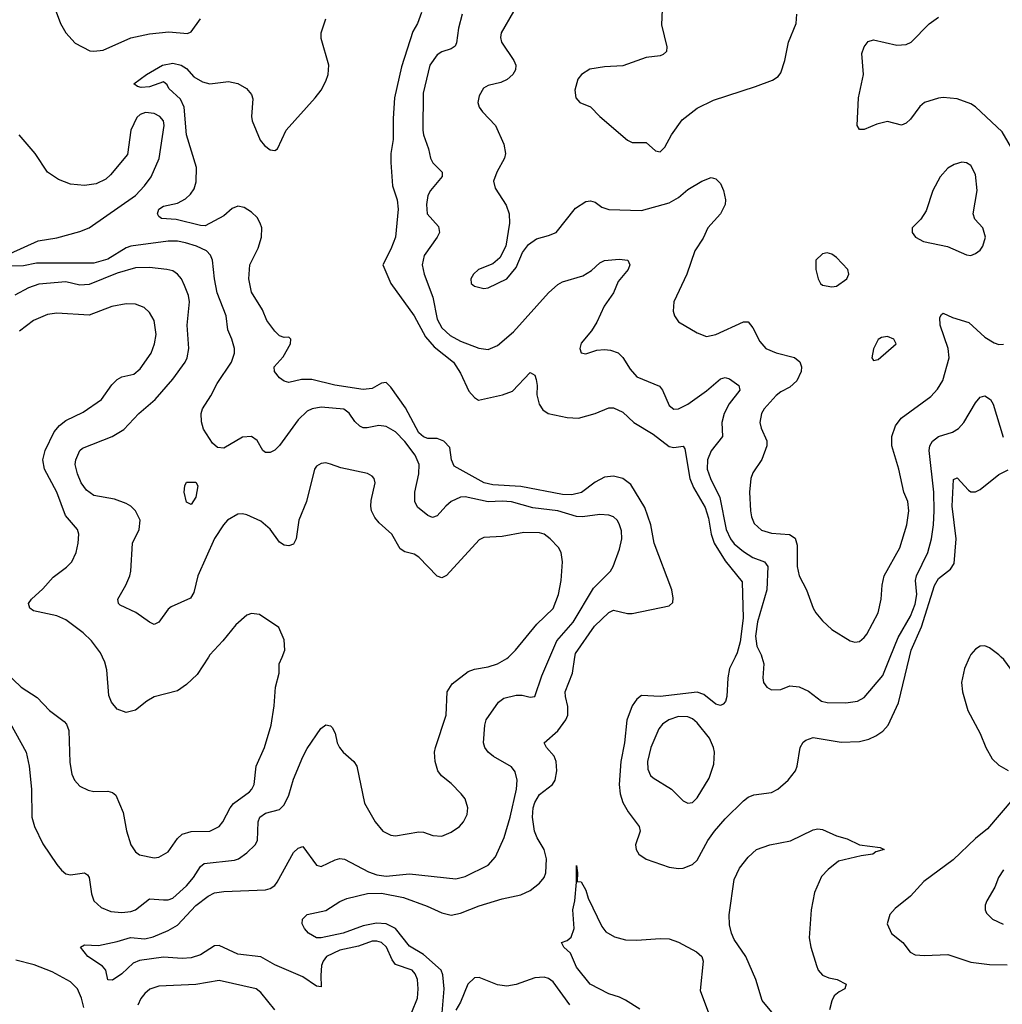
# Model space of a CAD drawing. Header units: inches. Extents: x 1682530 to 1839546, y 640742 to 791647.
# Tile 781 of 923: x 1783230 to 1787465, y 738503 to 742747. Entities that reach past the tile are written whole.
import ezdxf

# ---------------------------------------------------------------- set-up
doc = ezdxf.new("R2010")
doc.units = ezdxf.units.IN
doc.header["$MEASUREMENT"] = 0
doc.layers.add('B7783', color=7, linetype='Continuous')
doc.layers.add('B7784', color=7, linetype='Continuous')

msp = doc.modelspace()

# ---------------------------------------------------------------- linework, layer by layer
at = {"layer": 'B7783', "color": 5}
for points, elevation in [([(1783170, 739935.5), (1783236.9, 739870), (1783306.3, 739826.3), (1783359.3, 739770), (1783421.5, 739721.5), (1783432.2, 739710), (1783442.8, 739682.7), (1783445.9, 739545.9), (1783455.6, 739495.6), (1783467, 739470), (1783490, 739443.8), (1783525.8, 739425.9), (1783550, 739420.4), (1783610, 739421.3), (1783630, 739416.4), (1783644.2, 739404.2), (1783676.2, 739330), (1783691.1, 739251.1), (1783710, 739190.7), (1783730, 739160.4), (1783747.3, 739147.3), (1783810, 739135.2), (1783830, 739137.7), (1783870, 739160.9), (1783910, 739217.4), (1783930, 739236.2), (1783970, 739248.6), (1784050, 739250.2), (1784090, 739270.2), (1784106.3, 739290), (1784136.8, 739350), (1784151.2, 739368.8), (1784220.5, 739419.5), (1784231.2, 739430), (1784240.5, 739450), (1784249.9, 739530), (1784285.2, 739610), (1784313.5, 739706.5), (1784326.8, 739790), (1784333.5, 739870), (1784348.9, 739930), (1784348.8, 739971.2), (1784360.9, 740000)], 680), ([(1783190, 739714.3), (1783258.4, 739590), (1783271.9, 739530), (1783281.6, 739430), (1783282.8, 739310), (1783294.8, 739270), (1783330, 739194.9), (1783390, 739105.3), (1783410, 739081.1), (1783430, 739066), (1783450, 739061.5), (1783510, 739070.3), (1783522, 739062), (1783530.3, 739050), (1783539.9, 738979.9), (1783550.4, 738950), (1783581.2, 738921.2), (1783623.6, 738903.6), (1783670, 738899), (1783710, 738903.2), (1783730, 738910.2), (1783790, 738958), (1783850, 738953), (1783870, 738953.9), (1783890, 738961.4), (1783950, 739014.2), (1783979.9, 739050), (1784010, 739097.6), (1784025.7, 739110), (1784155.5, 739124.5), (1784173.3, 739130), (1784210, 739155.8), (1784245.1, 739190), (1784255.3, 739210), (1784258.3, 739290), (1784265.5, 739310), (1784290, 739327.5), (1784350, 739343.2), (1784370, 739363.1), (1784390, 739404.4), (1784410, 739473), (1784451.1, 739570), (1784470, 739606), (1784527.6, 739692.4), (1784550, 739707.7), (1784570, 739704), (1784577, 739697), (1784590, 739671.3), (1784598.7, 739630), (1784608.5, 739610), (1784624.4, 739590), (1784670, 739550.4), (1784683.1, 739530), (1784716, 739370), (1784762.3, 739290), (1784795.3, 739250), (1784830, 739232.4), (1784850, 739230.2), (1784950, 739247.2), (1784970, 739244.9), (1785010.3, 739230.3), (1785050, 739227.9), (1785090, 739244.6), (1785125.1, 739270), (1785143.6, 739290), (1785158.8, 739321.2), (1785162.4, 739350), (1785150, 739389.2), (1785133.6, 739410), (1785090, 739454.5), (1785048.4, 739488.5), (1785031.8, 739510), (1785020.4, 739550), (1785018.2, 739590), (1785021.8, 739610), (1785069, 739750), (1785072.7, 739850), (1785094.8, 739885.2), (1785162.9, 739937.1), (1785190, 739948), (1785250, 739958.2), (1785289.5, 739970), (1785330, 739993.8), (1785336.3, 740000)], 660), ([(1784920.3, 738470), (1784944.6, 738530), (1784948.3, 738570), (1784944.1, 738610), (1784935.1, 738635.1), (1784921.1, 738650), (1784850, 738674.5), (1784835.4, 738695.4), (1784810.5, 738750), (1784790, 738770.5), (1784770, 738776.2), (1784750, 738775.3), (1784690, 738753.4), (1784610, 738737.1), (1784552.1, 738710), (1784538, 738690), (1784531.3, 738670), (1784527.5, 738627.5), (1784530, 738579), (1784510, 738581.7), (1784450, 738622), (1784330, 738673.5), (1784270, 738708.7), (1784170, 738719.1), (1784090, 738756.2), (1784070, 738754.9), (1784010, 738717.2), (1783970, 738704), (1783930, 738700.8), (1783850, 738706.3), (1783747.3, 738692.7), (1783719.1, 738680.9), (1783670, 738635.5), (1783630, 738608.2), (1783610, 738609.2), (1783601, 738650), (1783587.6, 738667.6), (1783524.7, 738710), (1783492.7, 738750), (1783510, 738760.4), (1783570, 738756.2), (1783650, 738773.5), (1783708.3, 738791.6), (1783770, 738786.3), (1783805.2, 738794.8), (1783870, 738821.5), (1783910, 738844.7), (1783990, 738929.5), (1784043.2, 738970), (1784070, 738983.4), (1784110, 738989.2), (1784290, 738997.3), (1784310, 739002.3), (1784330, 739015.2), (1784340.6, 739030), (1784410, 739158), (1784430, 739175.8), (1784450, 739183), (1784510, 739103.1), (1784530, 739096.9), (1784590, 739126.3), (1784610, 739131.4), (1784630, 739129), (1784734.1, 739074.1), (1784770, 739062.1), (1784810, 739055.5), (1784910, 739065.8), (1785110, 739044.7), (1785150, 739054.7), (1785250, 739103.1), (1785280.6, 739139.4), (1785317.6, 739222.4), (1785344.4, 739310), (1785371.4, 739430), (1785373.7, 739470), (1785365.9, 739505.9), (1785350, 739527.3), (1785271.7, 739571.7), (1785249.7, 739590), (1785234.7, 739610), (1785229.8, 739630), (1785234.3, 739705.7), (1785240.4, 739730), (1785294.1, 739805.9), (1785317.4, 739822.6), (1785370, 739836), (1785395.9, 739835.9), (1785430, 739826.7), (1785450, 739830.6), (1785481.1, 739918.9), (1785515.3, 740000)], 640), ([(1784043.8, 740000), (1783995.4, 739924.6), (1783950, 739882), (1783910, 739854.3), (1783810, 739827.8), (1783778, 739810), (1783730, 739771.6), (1783690, 739761.6), (1783650, 739775.6), (1783625.6, 739805.6), (1783614.9, 739834.9), (1783605.3, 739945.3), (1783597.5, 739977.5), (1783587.1, 740000)], 680), ([(1785050, 738449.7), (1785059.2, 738570), (1785054.4, 738630), (1785047.1, 738650), (1784970, 738717.7), (1784910, 738753.5), (1784850, 738830.2), (1784810, 738850.2), (1784767.5, 738852.5), (1784710, 738842.3), (1784624, 738810), (1784530, 738789.9), (1784510, 738789.9), (1784475.5, 738810), (1784457.8, 738830), (1784448, 738850), (1784449.9, 738870.1), (1784468.8, 738891.2), (1784550, 738907.8), (1784610, 738945.8), (1784640.6, 738959.4), (1784730, 738981.4), (1784790, 738982.8), (1784884, 738964), (1784986.9, 738926.9), (1785050, 738898.1), (1785090, 738888.1), (1785130, 738895.6), (1785210, 738927.6), (1785310, 738958), (1785390, 738974.8), (1785430, 738994.5), (1785470, 739025.6), (1785490, 739050.2), (1785498.5, 739070), (1785500.8, 739130), (1785491.2, 739170), (1785460.2, 739220.2), (1785449.4, 739249.4), (1785440.4, 739310), (1785443.1, 739350), (1785450, 739372.6), (1785470, 739407.2), (1785526.6, 739450), (1785538.3, 739470), (1785545.4, 739510), (1785542.6, 739550), (1785533.4, 739573.4), (1785500.9, 739610), (1785491.1, 739630), (1785550, 739682), (1785583.9, 739730), (1785592.5, 739750), (1785592.9, 739787), (1785581.9, 739830), (1785581.4, 739850), (1785612.5, 739930), (1785623, 740000)], 620), ([(1786313.1, 740000), (1786289, 739950), (1786281.7, 739910), (1786278.2, 739830), (1786272, 739808), (1786262.5, 739797.4), (1786250, 739790.7), (1786230, 739796.5), (1786178.7, 739838.7), (1786150, 739849), (1785990, 739830.3), (1785910, 739833.7), (1785890, 739819.1), (1785870, 739789.8), (1785847.3, 739727.3), (1785837.3, 739630), (1785821.2, 739550), (1785814.4, 739450), (1785818.4, 739410), (1785830, 739373.4), (1785853.2, 739333.2), (1785899.6, 739270), (1785903.9, 739250), (1785884.7, 739190), (1785886.5, 739170), (1785899, 739150), (1785930, 739129.2), (1786030, 739094.4), (1786070, 739088.1), (1786089.8, 739090.2), (1786130, 739105.3), (1786150, 739124.9), (1786196.3, 739210), (1786224.9, 739250), (1786270, 739302.6), (1786350, 739379.6), (1786370, 739395.6), (1786393.6, 739406.4), (1786470, 739415.9), (1786496.9, 739430), (1786541.7, 739470), (1786573.8, 739510), (1786581.6, 739530), (1786594.3, 739610), (1786607, 739633), (1786617.8, 739642.2), (1786650, 739652.6), (1786770, 739633.1), (1786850, 739636.6), (1786890, 739646.5), (1786919.7, 739660.3), (1786950, 739680.2), (1786973.4, 739706.6), (1787017, 739803), (1787064.4, 740000)], 620), ([(1786428.5, 740000), (1786437, 739970), (1786432.7, 739910), (1786436.3, 739890), (1786450.4, 739870.4), (1786470, 739859.3), (1786510, 739860.4), (1786550, 739875.3), (1786590, 739871.7), (1786630, 739852.7), (1786686.4, 739810), (1786710, 739804.2), (1786790, 739802), (1786841.2, 739810), (1786870, 739826), (1786950, 739920.8), (1786982.3, 740000)], 640), ([(1787324.2, 740000), (1787301.8, 739950), (1787289.3, 739890), (1787293.6, 739850), (1787316.4, 739770), (1787369.5, 739670), (1787394, 739610), (1787421.8, 739561.8), (1787450, 739534), (1787490, 739511)], 620), ([(1787614.8, 740000), (1787615.6, 739924.4), (1787610, 739892.3), (1787590, 739885.8), (1787536.4, 739910), (1787514, 739930), (1787470.8, 739990), (1787460.3, 740000)], 620), ([(1787510, 739387.7), (1787400.5, 739259.5), (1787350, 739218.4), (1787253.8, 739126.2), (1787126.6, 739033.4), (1787070, 738969.7), (1787003.4, 738916.6), (1786980.3, 738890), (1786969.2, 738850), (1786987.9, 738807.9), (1787036.5, 738770), (1787068.5, 738728.5), (1787090, 738717.1), (1787130, 738713.2), (1787230, 738718.6), (1787330, 738685.5), (1787410, 738675.5), (1787485.9, 738674.1)], 620), ([(1786471.3, 738470), (1786430, 738520.5), (1786402.8, 738610), (1786359.1, 738710), (1786310, 738782.4), (1786298.2, 738810), (1786290, 738846), (1786288.5, 738888.5), (1786310, 739042), (1786332.7, 739090), (1786370, 739137.8), (1786406.2, 739170), (1786462.9, 739190), (1786552.2, 739207.8), (1786650, 739254.8), (1786670, 739259.3), (1786690, 739257.3), (1786751, 739230), (1786796.4, 739216.4), (1786850, 739190.8), (1786938.8, 739178.8), (1786956, 739170), (1786919.5, 739160.5), (1786906.8, 739150), (1786856.2, 739143.8), (1786759.6, 739120.4), (1786715.1, 739084.9), (1786686.2, 739053.8), (1786655.3, 738984.7), (1786641.7, 738910), (1786633.2, 738790), (1786639.4, 738750), (1786664, 738670), (1786672.1, 738650), (1786690, 738629.5), (1786717.5, 738617.5), (1786753.7, 738610), (1786791.6, 738590), (1786786.5, 738570), (1786762.4, 738557.6), (1786740.6, 738539.4), (1786730, 738518.5), (1786720.2, 738479.8)], 580), ([(1785903, 738483), (1785841, 738521), (1785814.8, 738534.8), (1785770, 738548.7), (1785688.9, 738590), (1785630, 738663.1), (1785604.2, 738724.2), (1785575.1, 738750), (1785566, 738770), (1785590, 738777.8), (1785606.7, 738793.3), (1785619.3, 738830), (1785614.6, 738910), (1785622.7, 738950), (1785629.7, 739030), (1785630, 739102), (1785634.8, 739070), (1785632.7, 739032.7), (1785650, 739031.3), (1785670, 738996), (1785680.9, 738960.9), (1785738.8, 738838.8), (1785756.1, 738816.1), (1785793.7, 738793.7), (1785841.7, 738781.7), (1785890, 738780.2), (1785990, 738787.7), (1786030, 738785.1), (1786070, 738771.1), (1786146.9, 738730), (1786170.2, 738710), (1786176.3, 738690), (1786162.6, 738562.6), (1786212.1, 738432.1)], 580), ([(1787470, 739083.6), (1787449, 739050), (1787432, 739008), (1787397.6, 738950), (1787390.4, 738930), (1787390.4, 738910), (1787396.7, 738896.7), (1787423, 738870), (1787469.3, 738849.3)], 640), ([(1783506.8, 738490), (1783497, 738530), (1783479.3, 738570), (1783450, 738600.3), (1783370, 738643.1), (1783293.3, 738673.3), (1783214.1, 738694.1)], 660), ([(1784330, 738479.7), (1784270, 738554.3), (1784250, 738569.8), (1784090, 738606.2), (1783990, 738589.2), (1783830, 738581.6), (1783791.6, 738568.4), (1783769.1, 738550), (1783752.1, 738527.9), (1783740.3, 738499.7)], 660), ([(1785601.8, 738501.8), (1785530, 738600.5), (1785510, 738614.5), (1785490, 738620.2), (1785450, 738617.4), (1785370, 738588.6), (1785330, 738582.2), (1785290, 738587.5), (1785210, 738618.8), (1785190, 738617.3), (1785161.3, 738590), (1785130, 738513.1), (1785110, 738478.4)], 620)]:
    msp.add_lwpolyline(points, dxfattribs=dict(at, elevation=elevation))
at = {"layer": 'B7783', "color": 5, "elevation": 640}
msp.add_lwpolyline([(1786070, 739743.2), (1786027.2, 739730), (1786000.8, 739710), (1785985.2, 739690), (1785950.2, 739610), (1785936.5, 739550), (1785937.3, 739517.3), (1785948.8, 739490), (1785959.7, 739479.7), (1786039.3, 739430), (1786090, 739380.5), (1786110, 739370.6), (1786130, 739373.4), (1786150, 739393.4), (1786201.7, 739478.3), (1786221.7, 739538.3), (1786225, 739590), (1786220.8, 739610), (1786202.4, 739650), (1786150, 739716.5), (1786130, 739733.2), (1786110, 739742.4)], close=True, dxfattribs=at)
at = {"layer": 'B7784', "color": 5}
for points, elevation in [([(1783375.3, 742815.3), (1783406.4, 742730), (1783428.9, 742690), (1783470, 742644.9), (1783532.7, 742612.7), (1783550.2, 742610.2), (1783590, 742614.6), (1783710, 742668.7), (1783790, 742685.1), (1783873.9, 742693.9), (1783953, 742687), (1783970, 742694), (1784009.4, 742750)], 640), ([(1784962.4, 742777.6), (1784944.2, 742730), (1784924.3, 742695.7), (1784876.1, 742543.9), (1784846, 742410), (1784839.5, 742320.5), (1784840.2, 742230), (1784830.2, 742169.8), (1784829.2, 742130.8), (1784836.9, 742030), (1784856.5, 741970), (1784861.8, 741930), (1784850.2, 741810), (1784830, 741757.6), (1784795.5, 741690), (1784829.4, 741610), (1784930.1, 741470.1), (1784979.5, 741379.5), (1785017, 741337), (1785099.3, 741270), (1785130, 741223.5), (1785165.9, 741145.9), (1785190, 741118.9), (1785207.2, 741107.2), (1785310.5, 741129.4), (1785354.3, 741145.7), (1785430, 741226.7), (1785450, 741214.9), (1785456.6, 741196.6), (1785460.7, 741170), (1785459, 741130), (1785469, 741090), (1785485.2, 741065.2), (1785507.7, 741050), (1785590, 741031.9), (1785638, 741030), (1785710, 741048.8), (1785770, 741073.9), (1785790, 741074.6), (1785830, 741055.8), (1785876.6, 741010), (1785960.9, 740960.9), (1786030, 740907.7), (1786050, 740903.1), (1786089, 740909), (1786096.8, 740896.8), (1786118.4, 740770), (1786134.7, 740730), (1786184.5, 740644.5), (1786198.9, 740599), (1786210.6, 740530), (1786223.9, 740490), (1786270, 740414.8), (1786343.6, 740323.6), (1786347.8, 740167.8), (1786334.6, 740065.4), (1786321.9, 740018.1), (1786313.1, 740000)], 620), ([(1785137.7, 742770), (1785121, 742710), (1785113, 742647), (1785107, 742633), (1785090, 742620.4), (1785050, 742607.6), (1785030, 742594.5), (1784997.8, 742550), (1784968.7, 742430), (1784967.5, 742270), (1784970.2, 742250), (1784992.4, 742190), (1785000.3, 742150), (1785010.3, 742130), (1785050.4, 742090), (1785050.4, 742070.4), (1785000.2, 742010), (1784990, 741989.3), (1784983, 741950), (1784986.5, 741910), (1785035.6, 741855.6), (1785039.1, 741830), (1785030.2, 741810), (1784973.6, 741730), (1784964.7, 741690), (1784973.8, 741650), (1785010.7, 741550.7), (1785030, 741455.3), (1785050, 741418.7), (1785086.2, 741386.2), (1785130, 741361.5), (1785208.9, 741331.1), (1785250, 741325.2), (1785290, 741343), (1785358.7, 741401.3), (1785508.9, 741570), (1785550, 741605.4), (1785570, 741616.5), (1785656.9, 741643.1), (1785694.1, 741665.9), (1785730, 741699), (1785750, 741709.1), (1785814.4, 741714.4), (1785850.7, 741710), (1785859.3, 741690), (1785852, 741670), (1785810, 741618.4), (1785790, 741569.6), (1785748.5, 741511.5), (1785717.3, 741442.7), (1785694.8, 741405.2), (1785650, 741352.7), (1785644.4, 741330), (1785650, 741311.3), (1785670, 741307.3), (1785717.6, 741322.4), (1785750, 741324.6), (1785776.9, 741323.1), (1785810, 741311.6), (1785830, 741290.3), (1785860.6, 741240.6), (1785890, 741207.6), (1785987.3, 741167.3), (1786001.1, 741150), (1786030, 741084), (1786050, 741068.7), (1786070, 741068.9), (1786110, 741089), (1786190, 741146.8), (1786250, 741198.9), (1786270, 741204.1), (1786290, 741198.5), (1786328.9, 741170), (1786334.4, 741150), (1786288.4, 741091.6), (1786265.9, 741050), (1786256.4, 741010), (1786259.7, 740950), (1786210, 740888), (1786194.8, 740850), (1786193.4, 740810), (1786207.4, 740770), (1786247.4, 740687.4), (1786275.6, 740550), (1786292.9, 740510), (1786310, 740488.4), (1786350, 740454.2), (1786390, 740429.5), (1786440.3, 740410), (1786453.8, 740390), (1786450.6, 740289.4), (1786410, 740151.1), (1786400.9, 740090), (1786407, 740047), (1786425.6, 740010), (1786428.5, 740000)], 640), ([(1785357.8, 742782.2), (1785305.5, 742690), (1785302.4, 742670), (1785306.9, 742650), (1785360.3, 742570), (1785368.5, 742550), (1785366.4, 742530), (1785355.5, 742510), (1785331.3, 742488.7), (1785303.9, 742476.1), (1785250, 742462.4), (1785229.1, 742450.9), (1785210, 742419), (1785204.4, 742390), (1785210.5, 742370), (1785225.5, 742350), (1785281.3, 742290), (1785316.5, 742210), (1785323.7, 742170), (1785319.5, 742150), (1785286.7, 742090), (1785272.7, 742050), (1785279.9, 742019.9), (1785327.2, 741947.2), (1785339.3, 741910), (1785341.6, 741870), (1785325.5, 741770), (1785299.5, 741720.5), (1785270, 741694.5), (1785207.7, 741670), (1785186, 741650), (1785174, 741630), (1785176, 741610), (1785190, 741598.8), (1785230, 741588), (1785250, 741590.5), (1785329.2, 741630), (1785370, 741678), (1785397.4, 741742.6), (1785422.9, 741777.1), (1785457.2, 741802.8), (1785510, 741816), (1785542, 741830), (1785625.5, 741934.5), (1785670, 741962.6), (1785690, 741965.3), (1785710, 741959.5), (1785739, 741939), (1785770, 741928.9), (1785910, 741924.4), (1786030, 741957.7), (1786070, 741980.2), (1786110, 742014.3), (1786170, 742050.4), (1786210, 742066.8), (1786230, 742061), (1786250, 742041), (1786263, 742010), (1786272.2, 741970), (1786270.3, 741950), (1786250, 741909.4), (1786195.3, 741850), (1786175.5, 741804.5), (1786140.2, 741750), (1786106, 741650), (1786048.7, 741530), (1786046.7, 741490), (1786052.4, 741470), (1786070, 741444.4), (1786150, 741396.4), (1786190, 741382), (1786230, 741390.3), (1786350, 741444.9), (1786370, 741443.8), (1786390, 741419.1), (1786420.2, 741360.2), (1786446.4, 741330), (1786490, 741310.3), (1786570, 741291.4), (1786591.7, 741271.7), (1786599.2, 741250), (1786598.8, 741230), (1786579.6, 741190), (1786550, 741162.6), (1786510, 741142.8), (1786490, 741127.4), (1786438, 741070), (1786426.5, 741050), (1786420.7, 741010), (1786426, 740986), (1786450, 740931), (1786450.3, 740910), (1786429.3, 740850.7), (1786390, 740794), (1786381.3, 740770), (1786376, 740710), (1786379.2, 740630), (1786383.9, 740603.9), (1786396, 740576), (1786427.2, 740547.2), (1786470, 740533.5), (1786547.8, 740527.8), (1786572.3, 740512.3), (1786581.5, 740481.5), (1786580.2, 740390), (1786589.3, 740349.3), (1786621.7, 740290), (1786650.2, 740210.2), (1786661.7, 740190), (1786690, 740155.8), (1786730, 740118.4), (1786809.1, 740069.1), (1786830, 740064.2), (1786850, 740067.4), (1786870, 740083.7), (1786880.8, 740099.2), (1786929.8, 740190.2), (1786943.1, 740250), (1786947, 740310), (1786955.3, 740350), (1787023.5, 740470), (1787053.1, 740570), (1787062.7, 740630), (1787058.5, 740670), (1787040.8, 740710), (1787018.4, 740810), (1786989, 740910), (1786988.2, 740950), (1787004, 740996), (1787028.6, 741030), (1787157, 741123), (1787185.6, 741154.4), (1787208.4, 741191.6), (1787236.3, 741290), (1787231.7, 741330), (1787197.7, 741430), (1787196.4, 741463.6), (1787203.3, 741476.7), (1787210, 741482.4), (1787250, 741462.6), (1787321, 741441), (1787390, 741378.9), (1787430, 741353.7), (1787450, 741346.4), (1787470, 741348.4)], 660), ([(1785998.5, 742790), (1785996.2, 742723.8), (1786018.7, 742630), (1786017.1, 742610), (1786003.7, 742596.3), (1785990, 742591.5), (1785930, 742583.5), (1785830, 742548), (1785750, 742542.9), (1785687.1, 742532.9), (1785650.8, 742510), (1785636.3, 742490), (1785623, 742443), (1785627.3, 742410), (1785644.7, 742390), (1785690, 742371), (1785730.8, 742330), (1785850, 742227.7), (1785870, 742217.1), (1785930, 742218), (1785970, 742180.7), (1785990, 742177.3), (1786010, 742197.3), (1786038.7, 742250), (1786085.3, 742314.7), (1786150, 742365.3), (1786220, 742400), (1786402, 742458), (1786474.2, 742485.8), (1786498.4, 742501.6), (1786510, 742518), (1786527.3, 742570), (1786542.9, 742650), (1786576.9, 742730), (1786579.7, 742770)], 680), ([(1787541.4, 742130), (1787463.6, 742263.6), (1787350, 742370.8), (1787330, 742384.5), (1787270, 742405.3), (1787210, 742411), (1787190, 742408.3), (1787130, 742389.6), (1787110, 742371.8), (1787070, 742318.4), (1787050, 742300.7), (1787030, 742292), (1786970, 742307.6), (1786924.2, 742295.8), (1786870, 742272.7), (1786850, 742274), (1786839.3, 742290), (1786844.7, 742410), (1786866.9, 742510), (1786859.1, 742600.9), (1786869.8, 742630.2), (1786887.5, 742652.5), (1786910, 742659.5), (1787010, 742636.3), (1787050, 742639.3), (1787072.4, 742650), (1787150, 742729.2), (1787190, 742757.2)], 660), ([(1785623, 740000), (1785625.3, 740014.7), (1785707.4, 740132.6), (1785770, 740192.2), (1785790, 740202), (1785850, 740188.1), (1785870, 740188), (1786030, 740220.9), (1786044.6, 740235.4), (1786046.4, 740253.6), (1786040.2, 740290), (1785964.7, 740490), (1785949.8, 740570.2), (1785924.3, 740644.3), (1785864, 740744), (1785830, 740769.8), (1785790, 740779.8), (1785750, 740775.4), (1785710, 740753.6), (1785651.6, 740708.4), (1785610, 740698.3), (1785570, 740700.5), (1785390, 740735.6), (1785270, 740742.6), (1785232.4, 740750), (1785103.1, 740823.1), (1785091.7, 740850), (1785083.6, 740903.6), (1785058.3, 740930), (1785030, 740941.2), (1784990, 740942.2), (1784970, 740948.4), (1784950, 740966.1), (1784893.4, 741073.4), (1784830, 741162.7), (1784810, 741183.5), (1784790, 741180.3), (1784750, 741157.4), (1784710, 741152.2), (1784588, 741172), (1784490, 741196.7), (1784444.3, 741195.7), (1784390, 741183.7), (1784370, 741188.2), (1784350, 741203.5), (1784329, 741230), (1784326.6, 741250), (1784365.7, 741294.3), (1784396.9, 741350), (1784398.4, 741370), (1784390, 741378.4), (1784370, 741377.6), (1784350, 741384.2), (1784330, 741403.6), (1784295.8, 741450), (1784276.8, 741496.8), (1784230, 741572.7), (1784218, 741630), (1784221.8, 741690), (1784258.4, 741761.6), (1784273, 741810), (1784273.5, 741850), (1784267.2, 741870), (1784253.7, 741893.7), (1784230, 741917.4), (1784197.2, 741937.2), (1784170, 741943.6), (1784146.4, 741933.6), (1784110, 741900.6), (1784030, 741858.2), (1784010, 741859.2), (1783904.9, 741884.9), (1783842, 741890), (1783830, 741899), (1783823.7, 741910), (1783830, 741930.3), (1783850, 741942.4), (1783910, 741955.5), (1783945.1, 741974.9), (1783966, 741994), (1783981.8, 742018.2), (1783991.6, 742048.4), (1783991.8, 742110), (1783949.8, 742250), (1783939.2, 742370), (1783923.8, 742403.8), (1783873.2, 742450), (1783865.6, 742465.6), (1783850, 742479), (1783790, 742457), (1783754, 742454), (1783738, 742458), (1783722, 742470), (1783777.2, 742510), (1783846.6, 742550), (1783890, 742558.9), (1783926, 742550), (1783950, 742535.9), (1783980.7, 742500.7), (1784018.3, 742478.4), (1784050, 742470.8), (1784130, 742479.7), (1784170, 742471.9), (1784207.9, 742450), (1784230, 742424.2), (1784234.8, 742405.2), (1784229.2, 742330), (1784231.8, 742310), (1784266.8, 742226.8), (1784284.9, 742204.9), (1784310, 742186.4), (1784330, 742183), (1784341.2, 742190), (1784378.7, 742270), (1784503.7, 742410), (1784530, 742442.8), (1784550, 742481), (1784559.6, 742510), (1784562, 742550), (1784530, 742666), (1784529.5, 742690), (1784549.3, 742750)], 620), ([(1783190, 741738.3), (1783310, 741793.4), (1783390, 741805.9), (1783490, 741834), (1783529.7, 741850), (1783730, 741989.1), (1783768.6, 742030), (1783796.8, 742070), (1783831.5, 742148.5), (1783852.9, 742290), (1783850.3, 742310.3), (1783834.4, 742330), (1783810, 742342.8), (1783772.9, 742347.1), (1783750, 742338.6), (1783735, 742325), (1783710.1, 742270), (1783694.6, 742165.4), (1783622.5, 742077.5), (1783601.4, 742058.6), (1783560.2, 742039.8), (1783510, 742032.3), (1783450, 742037.8), (1783398.1, 742058.1), (1783349.9, 742089.9), (1783296.5, 742170), (1783228.1, 742250)], 640), ([(1785515.3, 740000), (1785544.9, 740070), (1785616.1, 740150), (1785702.9, 740297.2), (1785776.4, 740370), (1785788.6, 740390), (1785815.1, 740464.9), (1785824.9, 740510), (1785823.5, 740543.5), (1785814.2, 740574.2), (1785805.3, 740590), (1785790, 740603.8), (1785770, 740611.5), (1785730, 740614), (1785656.1, 740603.9), (1785630, 740605.4), (1785549.5, 740629.5), (1785442.3, 740642.3), (1785350, 740668.9), (1785310, 740672.4), (1785249.5, 740669.5), (1785150, 740689.9), (1785130, 740688.4), (1785090, 740669.8), (1785066.4, 740650), (1785030, 740608.4), (1785010, 740601.5), (1784990, 740609.8), (1784945.5, 740645.5), (1784932.8, 740670), (1784933.6, 740710), (1784951.1, 740790), (1784952.5, 740830), (1784934.9, 740870), (1784890, 740929.1), (1784850, 740969.9), (1784810, 740994), (1784778.2, 740998.2), (1784727.9, 740987.9), (1784710, 740988.4), (1784695.6, 740995.6), (1784674.3, 741014.3), (1784650, 741050.7), (1784628, 741068), (1784530, 741076.8), (1784490.6, 741070), (1784470, 741059.8), (1784430, 741022.7), (1784350, 740912.3), (1784330, 740891.1), (1784310, 740880.9), (1784290, 740881.1), (1784277.6, 740890), (1784253.4, 740933.4), (1784230, 740951), (1784190, 740947.7), (1784110, 740900.4), (1784083, 740903), (1784062, 740922), (1784022, 740982), (1784014.2, 741014.2), (1784012.2, 741050), (1784018.2, 741070), (1784054.5, 741125.5), (1784081.4, 741178.6), (1784142.9, 741270), (1784156.8, 741310), (1784156.1, 741330), (1784145.3, 741370), (1784127.1, 741410), (1784119.8, 741470), (1784081.6, 741570), (1784069.9, 741630), (1784061.8, 741710), (1784052.3, 741732.3), (1784035.1, 741750), (1783991.8, 741770), (1783944.6, 741784.6), (1783910, 741791.6), (1783870, 741792.5), (1783710, 741769.9), (1783690, 741763.4), (1783610, 741715.2), (1783550, 741697.6), (1783303.1, 741696.9), (1783246.4, 741686.4), (1783190, 741683.9)], 640), ([(1785336.3, 740000), (1785366.4, 740030), (1785458.4, 740141.6), (1785530, 740209.3), (1785552.8, 740270), (1785564.1, 740330), (1785569.8, 740410), (1785563.8, 740450), (1785551.7, 740471.7), (1785516.8, 740510), (1785490, 740528.9), (1785470, 740535.6), (1785403.6, 740536.4), (1785310, 740519.8), (1785230, 740514.7), (1785210, 740505.1), (1785070, 740351.3), (1785050, 740342), (1785030, 740348), (1784950, 740430.8), (1784930, 740443.8), (1784890, 740453.8), (1784870, 740466.9), (1784833.5, 740530), (1784778.9, 740578.9), (1784760.8, 740600.8), (1784747.2, 740630), (1784744.1, 740650), (1784745.5, 740674.5), (1784762.9, 740750), (1784758, 740770), (1784750, 740779.3), (1784730, 740791.6), (1784614.9, 740814.9), (1784570, 740831.8), (1784550, 740836.2), (1784530, 740834.5), (1784510, 740822.7), (1784501.6, 740810), (1784466.9, 740670), (1784433.7, 740590), (1784422, 740510), (1784410, 740486.6), (1784390, 740479.6), (1784370, 740482.4), (1784350, 740495.6), (1784310, 740551.3), (1784270, 740585.4), (1784210, 740612.8), (1784190, 740617.4), (1784170, 740615.4), (1784126.3, 740590), (1784108.1, 740570), (1784069.6, 740510.4), (1783997.8, 740350), (1783981.4, 740278.6), (1783966.4, 740253.6), (1783883, 740217), (1783870, 740206.3), (1783830, 740149.7), (1783810, 740140.5), (1783790, 740149.7), (1783731.7, 740191.7), (1783663.7, 740223.7), (1783655.6, 740230), (1783653, 740250), (1783688.4, 740310), (1783704.7, 740350), (1783709.6, 740370), (1783716.3, 740490), (1783745.1, 740550), (1783749.7, 740590), (1783729.6, 740630), (1783709.8, 740649.8), (1783690, 740661.7), (1783639.7, 740679.7), (1783550, 740696.3), (1783518.4, 740718.4), (1783495.9, 740750), (1783479.1, 740790), (1783469.9, 740830), (1783472, 740850), (1783489, 740890), (1783500.6, 740899.4), (1783629.3, 740950.7), (1783679.6, 740980.5), (1783743.5, 741050), (1783814.2, 741110), (1783890, 741197.6), (1783943.2, 741270), (1783951.6, 741290), (1783959.1, 741330), (1783951.7, 741430), (1783962.2, 741530), (1783957.3, 741557.3), (1783941, 741601), (1783927.1, 741630), (1783910.8, 741650), (1783890, 741663.7), (1783864, 741670), (1783790, 741678.5), (1783730, 741677.1), (1783650, 741654.4), (1783530, 741605.4), (1783490, 741602.8), (1783430, 741616.4), (1783313.6, 741606.4), (1783268.6, 741591.4), (1783210, 741559.8)], 660), ([(1783587.1, 740000), (1783578.6, 740018.6), (1783539.7, 740070), (1783504.5, 740104.5), (1783430, 740159.8), (1783390, 740177.2), (1783290, 740199.8), (1783273.6, 740210), (1783268, 740230), (1783281.3, 740250), (1783330, 740294), (1783375.2, 740344.8), (1783432.3, 740387.7), (1783454.7, 740410), (1783474, 740450), (1783483.1, 740490), (1783484.7, 740530), (1783479.1, 740550), (1783427.9, 740610), (1783390.6, 740710), (1783336.8, 740810), (1783329.9, 740850), (1783340.3, 740890), (1783379, 740970), (1783401.8, 740998.2), (1783430, 741018.7), (1783504.2, 741055.8), (1783583.5, 741110), (1783627.4, 741172.6), (1783650, 741195.9), (1783670, 741207.6), (1783721.7, 741218.3), (1783750, 741242.3), (1783796.8, 741310), (1783811.9, 741350), (1783818.2, 741390), (1783809.7, 741450), (1783790, 741485.1), (1783766.6, 741506.6), (1783730, 741521), (1783690, 741521.8), (1783627.7, 741510), (1783530, 741473), (1783390, 741482), (1783350, 741476.2), (1783290.3, 741450), (1783230, 741404)], 680), ([(1786982.3, 740000), (1787016.4, 740083.6), (1787070, 740176), (1787090, 740227.7), (1787096.7, 740270), (1787090.9, 740330), (1787094.6, 740350), (1787144.1, 740450), (1787159.1, 740510), (1787167.7, 740570), (1787171.8, 740630), (1787169.9, 740709.9), (1787149.2, 740890), (1787152.4, 740910), (1787164.5, 740930), (1787190, 740950.1), (1787250.9, 740969.1), (1787275.6, 740984.4), (1787298.5, 741010), (1787350, 741095.8), (1787370, 741119.3), (1787390, 741126), (1787414, 741110), (1787425.7, 741090), (1787468.1, 740948.1)], 640), ([(1787064.4, 740000), (1787071.6, 740030), (1787117.2, 740130), (1787172, 740308), (1787190, 740337.9), (1787242, 740378), (1787257.3, 740402.7), (1787266.2, 740510), (1787249.3, 740650), (1787255.1, 740764.9), (1787270, 740771.8), (1787319.1, 740719.1), (1787330, 740711.9), (1787350, 740711.8), (1787370, 740722.3), (1787450, 740787.2), (1787490, 740807.4)], 620), ([(1784360.9, 740000), (1784373.5, 740030), (1784370, 740074), (1784347.2, 740127.2), (1784263.5, 740183.5), (1784230, 740187.8), (1784210, 740180.5), (1784161.5, 740138.5), (1784106.3, 740070), (1784050.3, 740010), (1784043.8, 740000)], 680), ([(1787460.3, 740000), (1787449.8, 740010), (1787410, 740039.2), (1787390, 740047.8), (1787370, 740046.3), (1787350, 740033.6), (1787329.1, 740010.9), (1787324.2, 740000)], 620)]:
    msp.add_lwpolyline(points, dxfattribs=dict(at, elevation=elevation))
for points, elevation in [([(1787290, 742132), (1787258, 742122), (1787230, 742106.6), (1787197.1, 742070), (1787166, 742010), (1787137.5, 741922.5), (1787113.4, 741886.6), (1787076, 741850), (1787076, 741830), (1787091, 741810), (1787124.7, 741790), (1787228.7, 741768.7), (1787310, 741733), (1787330, 741730.6), (1787350, 741739.1), (1787370, 741754), (1787380.7, 741770), (1787393, 741810), (1787380.5, 741850), (1787347.1, 741887.1), (1787338.7, 741910), (1787356, 742010), (1787350, 742079), (1787330, 742118), (1787310, 742129.4)], 680), ([(1786710, 741741.2), (1786690, 741737.2), (1786661, 741710), (1786661, 741670), (1786671, 741630), (1786681, 741610), (1786690, 741602.8), (1786730, 741594.8), (1786750, 741598.8), (1786795.3, 741630), (1786804, 741650), (1786799, 741670), (1786750, 741721.2), (1786730, 741736)], 680), ([(1786970, 741382), (1786943.6, 741376.4), (1786930, 741368), (1786910, 741328), (1786902.8, 741290), (1786910, 741278), (1786930, 741282.8), (1787008, 741350), (1786998, 741370)], 680), ([(1783970, 740658), (1783950, 740668), (1783939, 740710), (1783942, 740738), (1783950, 740754), (1783990, 740754), (1783998, 740738), (1783990, 740688.7)], 640)]:
    msp.add_lwpolyline(points, close=True, dxfattribs=dict(at, elevation=elevation))

doc.saveas('drawing.dxf')
